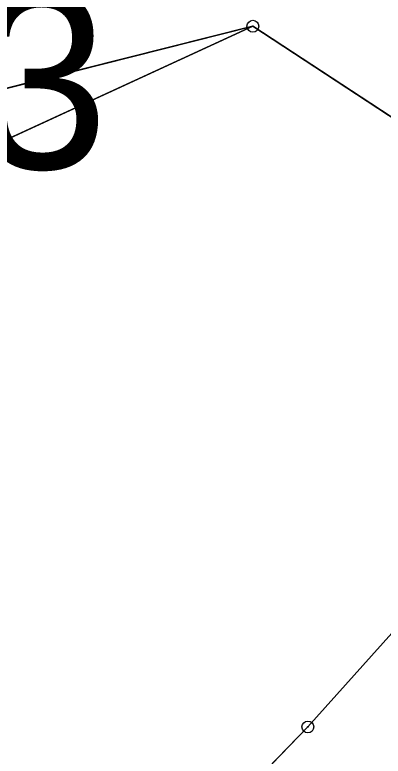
# Model space of a CAD drawing. Extents: x -706130 to -698555, y -971544 to -967260.
# Drawn here: x -705179.8 to -705148.7, y -969521 to -969458.3 of the extents above; entities that cross this region are included whole.
import ezdxf

# ---------------------------------------------------------------- set-up
doc = ezdxf.new("R2010")
doc.units = 0
for name, color, linetype in [('BPEJ hranice S', 7, 'Continuous'), ('Hranice řešeného území', 7, 'Continuous'), ('KN_Hranice obce', 7, 'Continuous'), ('KN_Hranice_katastrální území', 7, 'Continuous'), ('KN_Hranice_parcel', 7, 'Continuous'), ('KN_Polygon parcely', 7, 'Continuous'), ('KN_POZEMKY_10_LESNI POZEMEK', 7, 'Continuous'), ('KN_POZEMKY_7_TTP', 7, 'Continuous'), ('KN_Značky bodu BP', 7, 'Continuous'), ('Plochy lesní všeobecné S', 7, 'Continuous'), ('Plochy smíšené nezastavěného území všeobecné S', 7, 'Continuous'), ('Povodi vodniho toku S', 7, 'Continuous'), ('Regulační bloky v krajině S', 7, 'Continuous'), ('Zábory hodnocené - koridory popis', 7, 'Continuous')]:
    doc.layers.add(name, color=color, linetype=linetype)

msp = doc.modelspace()

# ---------------------------------------------------------------- linework, layer by layer
at = {"layer": 'BPEJ hranice S'}
msp.add_lwpolyline([(-705135.626, -969475.252), (-705132.21, -969479.18), (-705131.57, -969479.91), (-705123.86, -969488.76), (-705120.45, -969492.67), (-705147.24, -969509.82), (-705155.06, -969518.56), (-705168.76, -969532.72), (-705186.35, -969545.07), (-705212.98, -969553.5), (-705222.77, -969559.43), (-705231.97, -969565), (-705232.24, -969567.35), (-705233.49, -969578.37), (-705233.96, -969582.56), (-705234.98, -969591.6), (-705236.53, -969605.31), (-705251.79, -969638.75), (-705269.21, -969664.29)], dxfattribs=at)
at = {"layer": 'Hranice řešeného území'}
msp.add_lwpolyline([(-705269.21, -969664.29), (-705251.79, -969638.75), (-705236.53, -969605.31), (-705234.98, -969591.6), (-705233.96, -969582.56), (-705233.49, -969578.37), (-705232.24, -969567.35), (-705231.97, -969565), (-705222.77, -969559.43), (-705212.98, -969553.5), (-705186.35, -969545.07), (-705168.76, -969532.72), (-705155.06, -969518.56), (-705147.24, -969509.82), (-705120.45, -969492.67), (-705123.86, -969488.76), (-705131.57, -969479.91), (-705132.21, -969479.18), (-705135.95, -969474.88), (-705159.71, -969459.28), (-705207.86, -969481.43), (-705244.73, -969495.49), (-705261.6, -969505.35)], dxfattribs=at)
at = {"layer": 'KN_Hranice obce'}
msp.add_lwpolyline([(-705261.6, -969505.35), (-705244.73, -969495.49), (-705207.86, -969481.43), (-705159.71, -969459.28), (-705135.95, -969474.88), (-705132.21, -969479.18), (-705131.57, -969479.91), (-705123.86, -969488.76), (-705120.45, -969492.67), (-705147.24, -969509.82), (-705155.06, -969518.56), (-705168.76, -969532.72), (-705186.35, -969545.07), (-705212.98, -969553.5), (-705222.77, -969559.43), (-705231.97, -969565), (-705232.24, -969567.35), (-705233.49, -969578.37), (-705233.96, -969582.56), (-705234.98, -969591.6), (-705236.53, -969605.31), (-705251.79, -969638.75), (-705269.21, -969664.29)], dxfattribs=at)
at = {"layer": 'KN_Hranice_katastrální území'}
msp.add_lwpolyline([(-705261.6, -969505.35), (-705244.73, -969495.49), (-705207.86, -969481.43), (-705159.71, -969459.28), (-705135.95, -969474.88), (-705132.21, -969479.18), (-705131.57, -969479.91), (-705123.86, -969488.76), (-705120.45, -969492.67), (-705147.24, -969509.82), (-705155.06, -969518.56), (-705168.76, -969532.72), (-705186.35, -969545.07), (-705212.98, -969553.5), (-705222.77, -969559.43), (-705231.97, -969565), (-705232.24, -969567.35), (-705233.49, -969578.37), (-705233.96, -969582.56), (-705234.98, -969591.6), (-705236.53, -969605.31), (-705251.79, -969638.75), (-705269.21, -969664.29)], dxfattribs=at)
at = {"layer": 'KN_Hranice_parcel'}
for p, q in [((-705207.86, -969481.43), (-705159.71, -969459.28)), ((-705159.71, -969459.28), (-705135.95, -969474.88)), ((-705147.24, -969509.82), (-705155.06, -969518.56))]:
    msp.add_line(p, q, dxfattribs=at)
for points in [[(-705287.07, -969494.42), (-705276.36, -969489.07), (-705276.49, -969487.68), (-705256.24, -969482.36), (-705207.51, -969470.64), (-705182.5, -969465.02), (-705159.71, -969459.28)], [(-705155.06, -969518.56), (-705168.76, -969532.72), (-705186.35, -969545.07), (-705212.98, -969553.5), (-705222.77, -969559.43)]]:
    msp.add_lwpolyline(points, dxfattribs=at)
at = {"layer": 'KN_Polygon parcely'}
for points in [[(-705256.24, -969482.36), (-705207.51, -969470.64), (-705182.5, -969465.02), (-705159.71, -969459.28), (-705135.95, -969474.88), (-705132.21, -969479.18), (-705133.27, -969475.75), (-705146.35, -969456.57), (-705149.38, -969456.29), (-705159.81, -969455.3), (-705228.44, -969463.64), (-705236.86, -969463.64), (-705263.98, -969460.56)], [(-705086.69, -969536.97), (-705089.61, -969531.62), (-705095.64, -969527.89), (-705098.26, -969510.71), (-705097.75, -969509.96), (-705094.82, -969510.8), (-705093.72, -969510.48), (-705093.02, -969509.47), (-705092.85, -969507.7), (-705093.1, -969505.67), (-705093.38, -969504.69), (-705110.18, -969498.43), (-705117.68, -969495.44), (-705120.45, -969492.67), (-705147.24, -969509.82), (-705155.06, -969518.56), (-705168.76, -969532.72), (-705186.35, -969545.07), (-705212.98, -969553.5), (-705222.77, -969559.43), (-705179.7, -969562.41), (-705165.58, -969545.12), (-705140, -969562.22), (-705056.49, -969562.59)]]:
    msp.add_lwpolyline(points, dxfattribs=at)
msp.add_lwpolyline([(-705159.71, -969459.28), (-705182.5, -969465.02), (-705207.51, -969470.64), (-705256.24, -969482.36), (-705276.49, -969487.68), (-705276.36, -969489.07), (-705287.07, -969494.42), (-705306.99, -969494.53), (-705323.55, -969551.13), (-705321.55, -969559.75), (-705303.93, -969547.8), (-705261.6, -969505.35), (-705244.73, -969495.49), (-705207.86, -969481.43)], close=True, dxfattribs=at)
at = {"layer": 'KN_POZEMKY_10_LESNI POZEMEK'}
for p, q in [((-705159.71, -969459.28), (-705207.86, -969481.43)), ((-705159.71, -969459.28), (-705182.5, -969465.02)), ((-705182.5, -969465.02), (-705159.71, -969459.28)), ((-705135.95, -969474.88), (-705159.71, -969459.28))]:
    msp.add_line(p, q, dxfattribs=at)
at = {"layer": 'KN_POZEMKY_7_TTP'}
for p, q in [((-705155.06, -969518.56), (-705147.24, -969509.82)), ((-705168.76, -969532.72), (-705155.06, -969518.56))]:
    msp.add_line(p, q, dxfattribs=at)
at = {"layer": 'KN_Značky bodu BP'}
for centre, radius in [((-705159.71, -969459.28), 0.5), ((-705159.71, -969459.28), 0.0303), ((-705155.06, -969518.56), 0.5), ((-705155.06, -969518.56), 0.0303)]:
    msp.add_circle(centre, radius, dxfattribs=at)
at = {"layer": 'Plochy lesní všeobecné S'}
for p, q in [((-705207.86, -969481.43), (-705159.71, -969459.28)), ((-705159.71, -969459.28), (-705135.95, -969474.88))]:
    msp.add_line(p, q, dxfattribs=at)
at = {"layer": 'Plochy smíšené nezastavěného území všeobecné S'}
msp.add_lwpolyline([(-705120.45, -969492.67), (-705147.24, -969509.82), (-705155.06, -969518.56), (-705168.76, -969532.72), (-705186.35, -969545.07), (-705212.98, -969553.5), (-705222.77, -969559.43)], dxfattribs=at)
at = {"layer": 'Povodi vodniho toku S'}
msp.add_lwpolyline([(-705261.6, -969505.35), (-705244.73, -969495.49), (-705207.86, -969481.43), (-705159.71, -969459.28), (-705135.95, -969474.88), (-705132.21, -969479.18), (-705131.57, -969479.91), (-705123.86, -969488.76), (-705120.45, -969492.67), (-705147.24, -969509.82), (-705155.06, -969518.56), (-705168.76, -969532.72), (-705186.35, -969545.07), (-705212.98, -969553.5), (-705222.77, -969559.43), (-705231.97, -969565), (-705232.24, -969567.35), (-705233.49, -969578.37), (-705233.96, -969582.56), (-705234.98, -969591.6), (-705236.53, -969605.31), (-705251.79, -969638.75), (-705269.21, -969664.29)], dxfattribs=at)
at = {"layer": 'Regulační bloky v krajině S'}
for p, q in [((-705207.86, -969481.43), (-705159.71, -969459.28)), ((-705159.71, -969459.28), (-705135.95, -969474.88))]:
    msp.add_line(p, q, dxfattribs=at)
msp.add_lwpolyline([(-705120.45, -969492.67), (-705147.24, -969509.82), (-705155.06, -969518.56), (-705168.76, -969532.72), (-705186.35, -969545.07), (-705212.98, -969553.5), (-705222.77, -969559.43)], dxfattribs=at)

# ---------------------------------------------------------------- texts
at = {"layer": 'Zábory hodnocené - koridory popis'}
msp.add_text('CNZ-D73', height=15, dxfattribs=at).set_placement((-705256.619, -969471.342))

doc.saveas('drawing.dxf')
